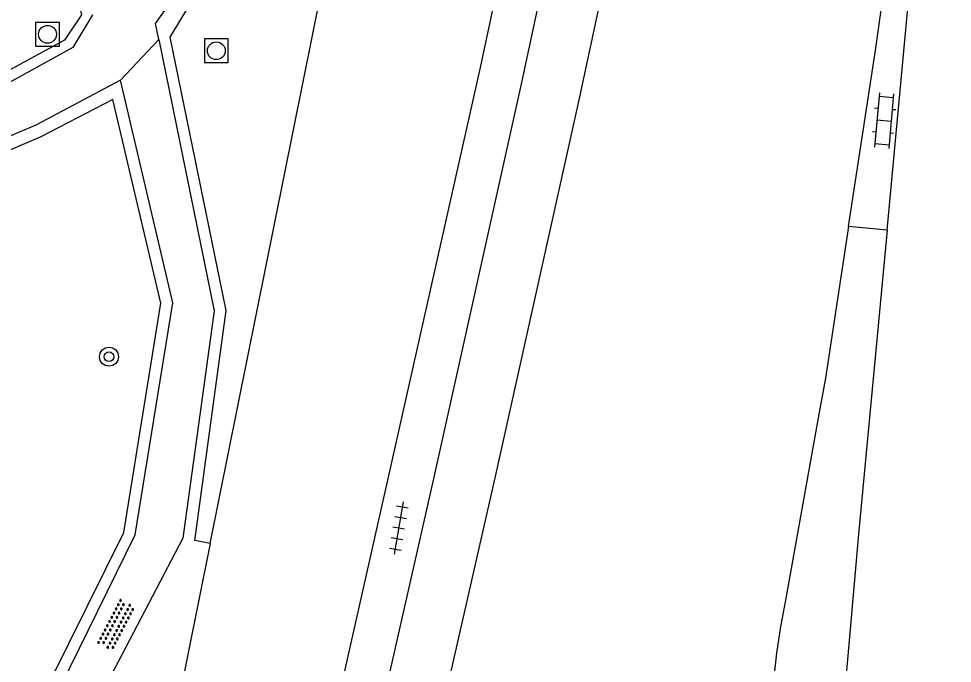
# Model space of a CAD drawing. Extents: x 131000 to 133014, y 396499 to 399001.
# Drawn here: x 132615.11 to 132654.47, y 396994.56 to 397021.73 of the extents above; entities that cross this region are included whole.
import ezdxf

# ---------------------------------------------------------------- set-up
doc = ezdxf.new("R2010")
doc.units = 0
for name, color, linetype in [('gg-knt-onverhard', 7, 'Continuous'), ('gg-knt-verharding', 7, 'Continuous'), ('gt-grn-groengrens', 7, 'Continuous'), ('gt-symb-boom', 7, 'Continuous'), ('gt-symb-klinker verharding', 7, 'Continuous'), ('gt-symb-overige verharding', 7, 'Continuous'), ('gt-symb-rioolschacht', 7, 'Continuous'), ('gt-symb-tegel verharding', 7, 'Continuous')]:
    doc.layers.add(name, color=color, linetype=linetype)

# ---------------------------------------------------------------- blocks, each defined once
blk = doc.blocks.new('gt0-KL1')
at = {"layer": 'gt-symb-klinker verharding'}
for p, q in [((-0.5, 0.3), (-0.5, 0.45)), ((0.5, 0.3), (0.5, 0.45)), ((-1.15, 0.3), (1.15, 0.3)), ((-1, -0.3), (-1, 0.3)), ((0, -0.3), (0, 0.3)), ((1, -0.3), (1, 0.3)), ((-1.15, -0.3), (1.15, -0.3)), ((-0.5, -0.45), (-0.5, -0.3)), ((0.5, -0.45), (0.5, -0.3))]:
    blk.add_line(p, q, dxfattribs=at)
blk = doc.blocks.new('gt0-RS')
at = {"layer": 'gt-symb-rioolschacht'}
blk.add_lwpolyline([(-0.5, -0.5), (0.5, -0.5), (0.5, 0.5), (-0.5, 0.5)], close=True, dxfattribs=at)
blk.add_circle((0, 0), 0.375, dxfattribs=at)
blk = doc.blocks.new('gt0-BOOM')
at = {"layer": 'gt-symb-boom'}
for radius in [0.4, 0.2]:
    blk.add_circle((0, 0), radius, dxfattribs=at)
blk = doc.blocks.new('gt0-OVH')
at = {"layer": 'gt-symb-overige verharding'}
for points in [[(-0.972, 0.298), (-0.967, 0.308), (-0.965, 0.319), (-0.966, 0.33), (-0.971, 0.34), (-0.978, 0.348), (-0.988, 0.353), (-0.999, 0.355), (-1.01, 0.354), (-1.02, 0.349), (-1.028, 0.342), (-1.033, 0.332), (-1.035, 0.321), (-1.034, 0.31), (-1.029, 0.3), (-1.022, 0.292), (-1.012, 0.287), (-1.001, 0.285), (-0.99, 0.286), (-0.98, 0.291)], [(-0.872, 0.106), (-0.867, 0.116), (-0.865, 0.126), (-0.866, 0.137), (-0.871, 0.147), (-0.878, 0.156), (-0.888, 0.161), (-0.899, 0.163), (-0.91, 0.162), (-0.92, 0.157), (-0.928, 0.15), (-0.933, 0.14), (-0.935, 0.129), (-0.934, 0.118), (-0.929, 0.108), (-0.922, 0.1), (-0.912, 0.095), (-0.901, 0.092), (-0.89, 0.094), (-0.88, 0.098)], [(-0.772, 0.298), (-0.767, 0.308), (-0.765, 0.319), (-0.766, 0.33), (-0.771, 0.34), (-0.778, 0.348), (-0.788, 0.353), (-0.799, 0.355), (-0.81, 0.354), (-0.82, 0.349), (-0.828, 0.342), (-0.833, 0.332), (-0.835, 0.321), (-0.834, 0.31), (-0.829, 0.3), (-0.822, 0.292), (-0.812, 0.287), (-0.801, 0.285), (-0.79, 0.286), (-0.78, 0.291)], [(-0.672, 0.106), (-0.667, 0.116), (-0.665, 0.126), (-0.666, 0.137), (-0.671, 0.147), (-0.678, 0.156), (-0.688, 0.161), (-0.699, 0.163), (-0.71, 0.162), (-0.72, 0.157), (-0.728, 0.15), (-0.733, 0.14), (-0.735, 0.129), (-0.734, 0.118), (-0.729, 0.108), (-0.722, 0.1), (-0.712, 0.095), (-0.701, 0.092), (-0.69, 0.094), (-0.68, 0.098)], [(-0.572, 0.298), (-0.567, 0.308), (-0.565, 0.319), (-0.566, 0.33), (-0.571, 0.34), (-0.578, 0.348), (-0.588, 0.353), (-0.599, 0.355), (-0.61, 0.354), (-0.62, 0.349), (-0.628, 0.342), (-0.633, 0.332), (-0.635, 0.321), (-0.634, 0.31), (-0.629, 0.3), (-0.622, 0.292), (-0.612, 0.287), (-0.601, 0.285), (-0.59, 0.286), (-0.58, 0.291)], [(-0.472, 0.106), (-0.467, 0.116), (-0.465, 0.126), (-0.466, 0.137), (-0.471, 0.147), (-0.478, 0.156), (-0.488, 0.161), (-0.499, 0.163), (-0.51, 0.162), (-0.52, 0.157), (-0.528, 0.15), (-0.533, 0.14), (-0.535, 0.129), (-0.534, 0.118), (-0.529, 0.108), (-0.522, 0.1), (-0.512, 0.095), (-0.501, 0.092), (-0.49, 0.094), (-0.48, 0.098)], [(-0.372, 0.298), (-0.367, 0.308), (-0.365, 0.319), (-0.366, 0.33), (-0.371, 0.34), (-0.378, 0.348), (-0.388, 0.353), (-0.399, 0.355), (-0.41, 0.354), (-0.42, 0.349), (-0.428, 0.342), (-0.433, 0.332), (-0.435, 0.321), (-0.434, 0.31), (-0.429, 0.3), (-0.422, 0.292), (-0.412, 0.287), (-0.401, 0.285), (-0.39, 0.286), (-0.38, 0.291)], [(-0.272, 0.106), (-0.267, 0.116), (-0.265, 0.126), (-0.266, 0.137), (-0.271, 0.147), (-0.278, 0.156), (-0.288, 0.161), (-0.299, 0.163), (-0.31, 0.162), (-0.32, 0.157), (-0.328, 0.15), (-0.333, 0.14), (-0.335, 0.129), (-0.334, 0.118), (-0.329, 0.108), (-0.322, 0.1), (-0.312, 0.095), (-0.301, 0.092), (-0.29, 0.094), (-0.28, 0.098)], [(-0.172, 0.298), (-0.167, 0.308), (-0.165, 0.319), (-0.166, 0.33), (-0.171, 0.34), (-0.178, 0.348), (-0.188, 0.353), (-0.199, 0.355), (-0.21, 0.354), (-0.22, 0.349), (-0.228, 0.342), (-0.233, 0.332), (-0.235, 0.321), (-0.234, 0.31), (-0.229, 0.3), (-0.222, 0.292), (-0.212, 0.287), (-0.201, 0.285), (-0.19, 0.286), (-0.18, 0.291)], [(-0.072, 0.106), (-0.067, 0.116), (-0.065, 0.126), (-0.066, 0.137), (-0.071, 0.147), (-0.078, 0.156), (-0.088, 0.161), (-0.099, 0.163), (-0.11, 0.162), (-0.12, 0.157), (-0.128, 0.15), (-0.133, 0.14), (-0.135, 0.129), (-0.134, 0.118), (-0.129, 0.108), (-0.122, 0.1), (-0.112, 0.095), (-0.101, 0.092), (-0.09, 0.094), (-0.08, 0.098)], [(0.028, 0.298), (0.033, 0.308), (0.035, 0.319), (0.034, 0.33), (0.029, 0.34), (0.022, 0.348), (0.012, 0.353), (0.001, 0.355), (-0.01, 0.354), (-0.02, 0.349), (-0.028, 0.342), (-0.033, 0.332), (-0.035, 0.321), (-0.034, 0.31), (-0.029, 0.3), (-0.022, 0.292), (-0.012, 0.287), (-0.001, 0.285), (0.01, 0.286), (0.02, 0.291)], [(0.128, 0.106), (0.133, 0.116), (0.135, 0.126), (0.134, 0.137), (0.129, 0.147), (0.122, 0.156), (0.112, 0.161), (0.101, 0.163), (0.09, 0.162), (0.08, 0.157), (0.072, 0.15), (0.067, 0.14), (0.065, 0.129), (0.066, 0.118), (0.071, 0.108), (0.078, 0.1), (0.088, 0.095), (0.099, 0.092), (0.11, 0.094), (0.12, 0.098)], [(0.228, 0.298), (0.233, 0.308), (0.235, 0.319), (0.234, 0.33), (0.229, 0.34), (0.222, 0.348), (0.212, 0.353), (0.201, 0.355), (0.19, 0.354), (0.18, 0.349), (0.172, 0.342), (0.167, 0.332), (0.165, 0.321), (0.166, 0.31), (0.171, 0.3), (0.178, 0.292), (0.188, 0.287), (0.199, 0.285), (0.21, 0.286), (0.22, 0.291)], [(0.328, 0.106), (0.333, 0.116), (0.335, 0.126), (0.334, 0.137), (0.329, 0.147), (0.322, 0.156), (0.312, 0.161), (0.301, 0.163), (0.29, 0.162), (0.28, 0.157), (0.272, 0.15), (0.267, 0.14), (0.265, 0.129), (0.266, 0.118), (0.271, 0.108), (0.278, 0.1), (0.288, 0.095), (0.299, 0.092), (0.31, 0.094), (0.32, 0.098)], [(0.428, 0.298), (0.433, 0.308), (0.435, 0.319), (0.434, 0.33), (0.429, 0.34), (0.422, 0.348), (0.412, 0.353), (0.401, 0.355), (0.39, 0.354), (0.38, 0.349), (0.372, 0.342), (0.367, 0.332), (0.365, 0.321), (0.366, 0.31), (0.371, 0.3), (0.378, 0.292), (0.388, 0.287), (0.399, 0.285), (0.41, 0.286), (0.42, 0.291)], [(0.528, 0.106), (0.533, 0.116), (0.535, 0.126), (0.534, 0.137), (0.529, 0.147), (0.522, 0.156), (0.512, 0.161), (0.501, 0.163), (0.49, 0.162), (0.48, 0.157), (0.472, 0.15), (0.467, 0.14), (0.465, 0.129), (0.466, 0.118), (0.471, 0.108), (0.478, 0.1), (0.488, 0.095), (0.499, 0.092), (0.51, 0.094), (0.52, 0.098)], [(0.628, 0.298), (0.633, 0.308), (0.635, 0.319), (0.634, 0.33), (0.629, 0.34), (0.622, 0.348), (0.612, 0.353), (0.601, 0.355), (0.59, 0.354), (0.58, 0.349), (0.572, 0.342), (0.567, 0.332), (0.565, 0.321), (0.566, 0.31), (0.571, 0.3), (0.578, 0.292), (0.588, 0.287), (0.599, 0.285), (0.61, 0.286), (0.62, 0.291)], [(0.728, 0.106), (0.733, 0.116), (0.735, 0.126), (0.734, 0.137), (0.729, 0.147), (0.722, 0.156), (0.712, 0.161), (0.701, 0.163), (0.69, 0.162), (0.68, 0.157), (0.672, 0.15), (0.667, 0.14), (0.665, 0.129), (0.666, 0.118), (0.671, 0.108), (0.678, 0.1), (0.688, 0.095), (0.699, 0.092), (0.71, 0.094), (0.72, 0.098)], [(0.828, 0.298), (0.833, 0.308), (0.835, 0.319), (0.834, 0.33), (0.829, 0.34), (0.822, 0.348), (0.812, 0.353), (0.801, 0.355), (0.79, 0.354), (0.78, 0.349), (0.772, 0.342), (0.767, 0.332), (0.765, 0.321), (0.766, 0.31), (0.771, 0.3), (0.778, 0.292), (0.788, 0.287), (0.799, 0.285), (0.81, 0.286), (0.82, 0.291)], [(0.928, 0.106), (0.933, 0.116), (0.935, 0.126), (0.934, 0.137), (0.929, 0.147), (0.922, 0.156), (0.912, 0.161), (0.901, 0.163), (0.89, 0.162), (0.88, 0.157), (0.872, 0.15), (0.867, 0.14), (0.865, 0.129), (0.866, 0.118), (0.871, 0.108), (0.878, 0.1), (0.888, 0.095), (0.899, 0.092), (0.91, 0.094), (0.92, 0.098)], [(1.028, 0.298), (1.033, 0.308), (1.035, 0.319), (1.034, 0.33), (1.029, 0.34), (1.022, 0.348), (1.012, 0.353), (1.001, 0.355), (0.99, 0.354), (0.98, 0.349), (0.972, 0.342), (0.967, 0.332), (0.965, 0.321), (0.966, 0.31), (0.971, 0.3), (0.978, 0.292), (0.988, 0.287), (0.999, 0.285), (1.01, 0.286), (1.02, 0.291)], [(-0.972, -0.142), (-0.967, -0.132), (-0.965, -0.121), (-0.966, -0.11), (-0.971, -0.1), (-0.978, -0.092), (-0.988, -0.087), (-0.999, -0.085), (-1.01, -0.086), (-1.02, -0.091), (-1.028, -0.098), (-1.033, -0.108), (-1.035, -0.119), (-1.034, -0.13), (-1.029, -0.14), (-1.022, -0.148), (-1.012, -0.153), (-1.001, -0.155), (-0.99, -0.154), (-0.98, -0.149)], [(-0.872, -0.334), (-0.867, -0.324), (-0.865, -0.314), (-0.866, -0.303), (-0.871, -0.293), (-0.878, -0.284), (-0.888, -0.279), (-0.899, -0.277), (-0.91, -0.278), (-0.92, -0.283), (-0.928, -0.29), (-0.933, -0.3), (-0.935, -0.311), (-0.934, -0.322), (-0.929, -0.332), (-0.922, -0.34), (-0.912, -0.345), (-0.901, -0.348), (-0.89, -0.346), (-0.88, -0.342)], [(-0.772, -0.142), (-0.767, -0.132), (-0.765, -0.121), (-0.766, -0.11), (-0.771, -0.1), (-0.778, -0.092), (-0.788, -0.087), (-0.799, -0.085), (-0.81, -0.086), (-0.82, -0.091), (-0.828, -0.098), (-0.833, -0.108), (-0.835, -0.119), (-0.834, -0.13), (-0.829, -0.14), (-0.822, -0.148), (-0.812, -0.153), (-0.801, -0.155), (-0.79, -0.154), (-0.78, -0.149)], [(-0.672, -0.334), (-0.667, -0.324), (-0.665, -0.314), (-0.666, -0.303), (-0.671, -0.293), (-0.678, -0.284), (-0.688, -0.279), (-0.699, -0.277), (-0.71, -0.278), (-0.72, -0.283), (-0.728, -0.29), (-0.733, -0.3), (-0.735, -0.311), (-0.734, -0.322), (-0.729, -0.332), (-0.722, -0.34), (-0.712, -0.345), (-0.701, -0.348), (-0.69, -0.346), (-0.68, -0.342)], [(-0.572, -0.142), (-0.567, -0.132), (-0.565, -0.121), (-0.566, -0.11), (-0.571, -0.1), (-0.578, -0.092), (-0.588, -0.087), (-0.599, -0.085), (-0.61, -0.086), (-0.62, -0.091), (-0.628, -0.098), (-0.633, -0.108), (-0.635, -0.119), (-0.634, -0.13), (-0.629, -0.14), (-0.622, -0.148), (-0.612, -0.153), (-0.601, -0.155), (-0.59, -0.154), (-0.58, -0.149)], [(-0.472, -0.334), (-0.467, -0.324), (-0.465, -0.314), (-0.466, -0.303), (-0.471, -0.293), (-0.478, -0.284), (-0.488, -0.279), (-0.499, -0.277), (-0.51, -0.278), (-0.52, -0.283), (-0.528, -0.29), (-0.533, -0.3), (-0.535, -0.311), (-0.534, -0.322), (-0.529, -0.332), (-0.522, -0.34), (-0.512, -0.345), (-0.501, -0.348), (-0.49, -0.346), (-0.48, -0.342)], [(-0.372, -0.142), (-0.367, -0.132), (-0.365, -0.121), (-0.366, -0.11), (-0.371, -0.1), (-0.378, -0.092), (-0.388, -0.087), (-0.399, -0.085), (-0.41, -0.086), (-0.42, -0.091), (-0.428, -0.098), (-0.433, -0.108), (-0.435, -0.119), (-0.434, -0.13), (-0.429, -0.14), (-0.422, -0.148), (-0.412, -0.153), (-0.401, -0.155), (-0.39, -0.154), (-0.38, -0.149)], [(-0.272, -0.334), (-0.267, -0.324), (-0.265, -0.314), (-0.266, -0.303), (-0.271, -0.293), (-0.278, -0.284), (-0.288, -0.279), (-0.299, -0.277), (-0.31, -0.278), (-0.32, -0.283), (-0.328, -0.29), (-0.333, -0.3), (-0.335, -0.311), (-0.334, -0.322), (-0.329, -0.332), (-0.322, -0.34), (-0.312, -0.345), (-0.301, -0.348), (-0.29, -0.346), (-0.28, -0.342)], [(-0.172, -0.142), (-0.167, -0.132), (-0.165, -0.121), (-0.166, -0.11), (-0.171, -0.1), (-0.178, -0.092), (-0.188, -0.087), (-0.199, -0.085), (-0.21, -0.086), (-0.22, -0.091), (-0.228, -0.098), (-0.233, -0.108), (-0.235, -0.119), (-0.234, -0.13), (-0.229, -0.14), (-0.222, -0.148), (-0.212, -0.153), (-0.201, -0.155), (-0.19, -0.154), (-0.18, -0.149)], [(-0.072, -0.334), (-0.067, -0.324), (-0.065, -0.314), (-0.066, -0.303), (-0.071, -0.293), (-0.078, -0.284), (-0.088, -0.279), (-0.099, -0.277), (-0.11, -0.278), (-0.12, -0.283), (-0.128, -0.29), (-0.133, -0.3), (-0.135, -0.311), (-0.134, -0.322), (-0.129, -0.332), (-0.122, -0.34), (-0.112, -0.345), (-0.101, -0.348), (-0.09, -0.346), (-0.08, -0.342)], [(0.028, -0.142), (0.033, -0.132), (0.035, -0.121), (0.034, -0.11), (0.029, -0.1), (0.022, -0.092), (0.012, -0.087), (0.001, -0.085), (-0.01, -0.086), (-0.02, -0.091), (-0.028, -0.098), (-0.033, -0.108), (-0.035, -0.119), (-0.034, -0.13), (-0.029, -0.14), (-0.022, -0.148), (-0.012, -0.153), (-0.001, -0.155), (0.01, -0.154), (0.02, -0.149)], [(0.128, -0.334), (0.133, -0.324), (0.135, -0.314), (0.134, -0.303), (0.129, -0.293), (0.122, -0.284), (0.112, -0.279), (0.101, -0.277), (0.09, -0.278), (0.08, -0.283), (0.072, -0.29), (0.067, -0.3), (0.065, -0.311), (0.066, -0.322), (0.071, -0.332), (0.078, -0.34), (0.088, -0.345), (0.099, -0.348), (0.11, -0.346), (0.12, -0.342)], [(0.228, -0.142), (0.233, -0.132), (0.235, -0.121), (0.234, -0.11), (0.229, -0.1), (0.222, -0.092), (0.212, -0.087), (0.201, -0.085), (0.19, -0.086), (0.18, -0.091), (0.172, -0.098), (0.167, -0.108), (0.165, -0.119), (0.166, -0.13), (0.171, -0.14), (0.178, -0.148), (0.188, -0.153), (0.199, -0.155), (0.21, -0.154), (0.22, -0.149)], [(0.328, -0.334), (0.333, -0.324), (0.335, -0.314), (0.334, -0.303), (0.329, -0.293), (0.322, -0.284), (0.312, -0.279), (0.301, -0.277), (0.29, -0.278), (0.28, -0.283), (0.272, -0.29), (0.267, -0.3), (0.265, -0.311), (0.266, -0.322), (0.271, -0.332), (0.278, -0.34), (0.288, -0.345), (0.299, -0.348), (0.31, -0.346), (0.32, -0.342)], [(0.428, -0.142), (0.433, -0.132), (0.435, -0.121), (0.434, -0.11), (0.429, -0.1), (0.422, -0.092), (0.412, -0.087), (0.401, -0.085), (0.39, -0.086), (0.38, -0.091), (0.372, -0.098), (0.367, -0.108), (0.365, -0.119), (0.366, -0.13), (0.371, -0.14), (0.378, -0.148), (0.388, -0.153), (0.399, -0.155), (0.41, -0.154), (0.42, -0.149)], [(0.528, -0.334), (0.533, -0.324), (0.535, -0.314), (0.534, -0.303), (0.529, -0.293), (0.522, -0.284), (0.512, -0.279), (0.501, -0.277), (0.49, -0.278), (0.48, -0.283), (0.472, -0.29), (0.467, -0.3), (0.465, -0.311), (0.466, -0.322), (0.471, -0.332), (0.478, -0.34), (0.488, -0.345), (0.499, -0.348), (0.51, -0.346), (0.52, -0.342)], [(0.628, -0.142), (0.633, -0.132), (0.635, -0.121), (0.634, -0.11), (0.629, -0.1), (0.622, -0.092), (0.612, -0.087), (0.601, -0.085), (0.59, -0.086), (0.58, -0.091), (0.572, -0.098), (0.567, -0.108), (0.565, -0.119), (0.566, -0.13), (0.571, -0.14), (0.578, -0.148), (0.588, -0.153), (0.599, -0.155), (0.61, -0.154), (0.62, -0.149)], [(0.728, -0.334), (0.733, -0.324), (0.735, -0.314), (0.734, -0.303), (0.729, -0.293), (0.722, -0.284), (0.712, -0.279), (0.701, -0.277), (0.69, -0.278), (0.68, -0.283), (0.672, -0.29), (0.667, -0.3), (0.665, -0.311), (0.666, -0.322), (0.671, -0.332), (0.678, -0.34), (0.688, -0.345), (0.699, -0.348), (0.71, -0.346), (0.72, -0.342)], [(0.828, -0.142), (0.833, -0.132), (0.835, -0.121), (0.834, -0.11), (0.829, -0.1), (0.822, -0.092), (0.812, -0.087), (0.801, -0.085), (0.79, -0.086), (0.78, -0.091), (0.772, -0.098), (0.767, -0.108), (0.765, -0.119), (0.766, -0.13), (0.771, -0.14), (0.778, -0.148), (0.788, -0.153), (0.799, -0.155), (0.81, -0.154), (0.82, -0.149)], [(0.928, -0.334), (0.933, -0.324), (0.935, -0.314), (0.934, -0.303), (0.929, -0.293), (0.922, -0.284), (0.912, -0.279), (0.901, -0.277), (0.89, -0.278), (0.88, -0.283), (0.872, -0.29), (0.867, -0.3), (0.865, -0.311), (0.866, -0.322), (0.871, -0.332), (0.878, -0.34), (0.888, -0.345), (0.899, -0.348), (0.91, -0.346), (0.92, -0.342)], [(1.028, -0.142), (1.033, -0.132), (1.035, -0.121), (1.034, -0.11), (1.029, -0.1), (1.022, -0.092), (1.012, -0.087), (1.001, -0.085), (0.99, -0.086), (0.98, -0.091), (0.972, -0.098), (0.967, -0.108), (0.965, -0.119), (0.966, -0.13), (0.971, -0.14), (0.978, -0.148), (0.988, -0.153), (0.999, -0.155), (1.01, -0.154), (1.02, -0.149)]]:
    blk.add_lwpolyline(points, close=True, dxfattribs=at)
blk = doc.blocks.new('gt0-TEG1')
at = {"layer": 'gt-symb-tegel verharding'}
for p, q in [((-1.125, 0), (1.125, 0)), ((-0.9, -0.25), (-0.9, 0.25)), ((-0.45, -0.25), (-0.45, 0.25)), ((0, -0.25), (0, 0.25)), ((0.45, -0.25), (0.45, 0.25)), ((0.9, -0.25), (0.9, 0.25))]:
    blk.add_line(p, q, dxfattribs=at)

msp = doc.modelspace()

# ---------------------------------------------------------------- linework, layer by layer
at = {"layer": 'gg-knt-onverhard'}
msp.add_line((132619.409, 397019.144), (132621.015, 397020.856), dxfattribs=at)
for points in [[(132621.015, 397020.856), (132620.879, 397021.52), (132623.152, 397024.715), (132626.768, 397032.476), (132629.464, 397045.837), (132631.174, 397058.786), (132631.174, 397074.045)], [(132618.22, 397021.887), (132617.392, 397020.512), (132612.368, 397017.743), (132608.476, 397016.497)], [(132621.015, 397020.856), (132623.357, 397009.42), (132622.031, 396999.841), (132618.203, 396992.506), (132612.981, 396985.458), (132606.268, 396978.215)], [(132605.007, 396979.992), (132611.393, 396986.424), (132616.876, 396993.575), (132620.031, 396999.974), (132621.61, 397009.759), (132619.409, 397019.144)], [(132619.409, 397019.144), (132615.831, 397017.236), (132608.371, 397014.073)]]:
    msp.add_lwpolyline(points, dxfattribs=at)
at = {"layer": 'gg-knt-verharding'}
for p, q in [((132651.719, 397012.817), (132652.76, 397023.96)), ((132651.719, 397012.817), (132650.097, 397012.969)), ((132648.849, 397005.062), (132647.442, 396997.224))]:
    msp.add_line(p, q, dxfattribs=at)
for points in [[(132632.6, 397002.273), (132636.303, 397018.919), (132639.978, 397036.047), (132644.005, 397055.724), (132647.643, 397074.205), (132651.159, 397093.047), (132655.098, 397115.44), (132658.735, 397137.109), (132659.729, 397138.083), (132660.19, 397141.011)], [(132661.913, 397140.6), (132657.569, 397115.113), (132653.628, 397092.656), (132650.102, 397073.716), (132646.541, 397055.515), (132642.391, 397035.393), (132638.717, 397018.233), (132635.197, 397002.433), (132630.791, 396983.057), (132627.432, 396967.672), (132626.811, 396964.661)], [(132658.296, 397138.783), (132658.119, 397138.289), (132657.077, 397138.524), (132653.246, 397115.708), (132649.332, 397093.472), (132645.774, 397074.477), (132642.177, 397056.044), (132638.114, 397036.28), (132634.572, 397019.668), (132630.696, 397002.402), (132623.06, 396968.551), (132622.417, 396966.171)], [(132650.097, 397012.969), (132651.248, 397020.491), (132651.759, 397024.111)], [(132651.719, 397012.817), (132650.522, 397000), (132648.08, 396972.3), (132646.11, 396951.66), (132644.575, 396936.791)], [(132650.097, 397012.969), (132649.12, 397006.58), (132648.849, 397005.062)], [(132607.552, 396928.165), (132609.441, 396930.757), (132611.862, 396934.556), (132613.821, 396938.091), (132615.944, 396942.634), (132617.531, 396946.302), (132620.083, 396952.842), (132622.093, 396958.499), (132623.895, 396964.215), (132624.929, 396968.122), (132628.43, 396983.882), (132632.6, 397002.273)]]:
    msp.add_lwpolyline(points, dxfattribs=at)
msp.add_arc((132674.331, 396991.518), 27.488, 168.0201, 180.6305, dxfattribs=at)
at = {"layer": 'gt-grn-groengrens'}
for points in [[(132634.716, 397141.987), (132631.771, 397141.897), (132629.362, 397140.916), (132627.666, 397138.685), (132626.238, 397135.293), (132624.037, 397122.144), (132624.453, 397096.68), (132625.256, 397085.822), (132628.142, 397075.231), (132627.785, 397072.911), (132626.982, 397071.483), (132626.268, 397070.144), (132623.234, 397067.378), (132619.693, 397061.517), (132616.927, 397053.931), (132615.648, 397048.309), (132615.201, 397037.689), (132615.796, 397030.192), (132617.76, 397021.892), (132617.046, 397020.821), (132612.584, 397018.412), (132608.523, 397016.865)], [(132623.186, 396999.613), (132622.541, 396999.743), (132623.864, 397009.436), (132621.505, 397020.956), (132623.174, 397023.737), (132627.19, 397032.572), (132630.135, 397048.428), (132631.474, 397058.78), (132631.563, 397074.012), (132635.49, 397082.728), (132636.918, 397090.582), (132638.881, 397105.842)], [(132623.186, 396999.613), (132628.65, 397026.757), (132629.408, 397037.851), (132632.152, 397058.691), (132632.766, 397070.33)], [(132604.447, 396981.482), (132604.759, 396981.122), (132605.052, 396980.747), (132611.016, 396986.754), (132616.449, 396993.84), (132619.541, 397000.08), (132621.101, 397009.741), (132619.089, 397018.32), (132616.051, 397016.753), (132608.584, 397013.563)], [(132623.186, 396999.613), (132617.464, 396971.185), (132617.865, 396963.855), (132620.555, 396959.909)]]:
    msp.add_lwpolyline(points, dxfattribs=at)

# ---------------------------------------------------------------- block references
at = {"layer": 'gt-symb-boom'}
msp.add_blockref('gt0-BOOM', (132618.921, 397007.483), dxfattribs=at)
at = {"layer": 'gt-symb-klinker verharding', "rotation": -95.04916646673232}
msp.add_blockref('gt0-KL1', (132651.595, 397017.436), dxfattribs=at)
at = {"layer": 'gt-symb-overige verharding', "rotation": 62.43615175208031}
msp.add_blockref('gt0-OVH', (132619.227, 396996.174), dxfattribs=at)
at = {"layer": 'gt-symb-rioolschacht'}
for p in [(132616.329, 397021.071), (132623.444, 397020.378)]:
    msp.add_blockref('gt0-RS', p, dxfattribs=at)
at = {"layer": 'gt-symb-tegel verharding', "rotation": -99.66950525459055}
msp.add_blockref('gt0-TEG1', (132631.137, 397000.264), dxfattribs=at)

doc.saveas('drawing.dxf')
